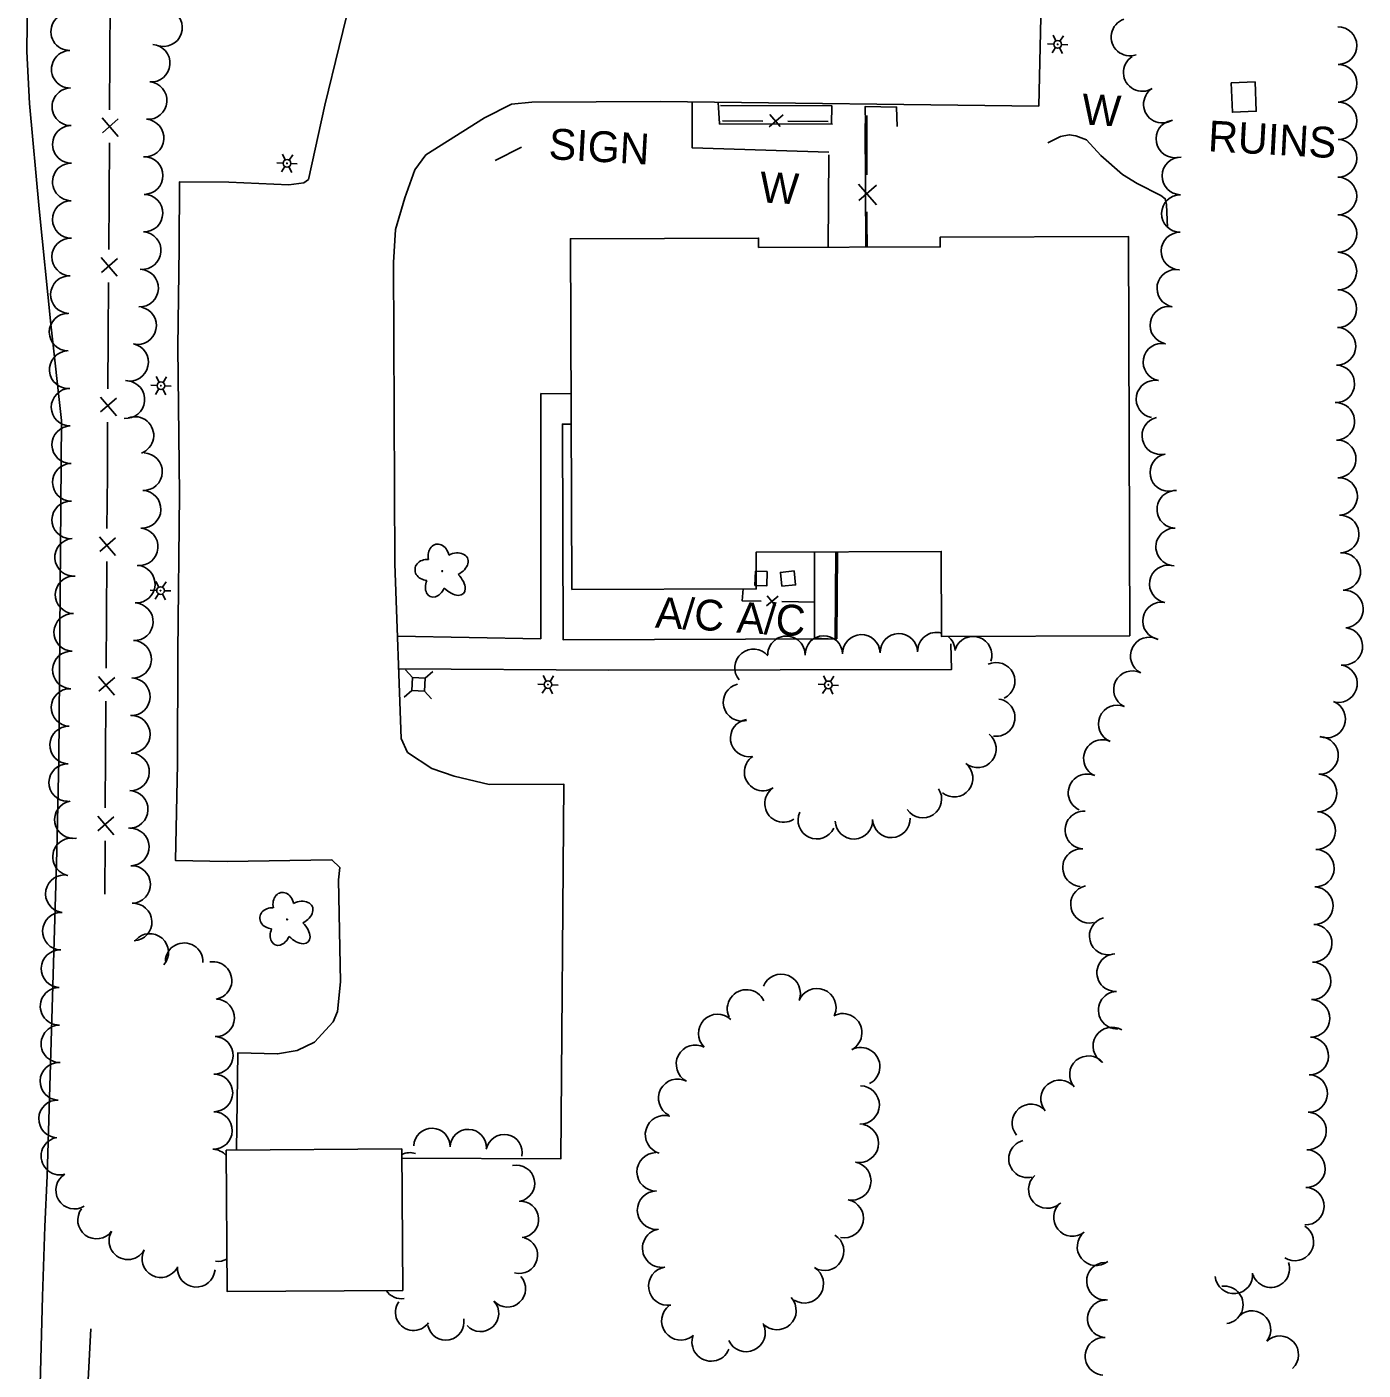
# Model space of a CAD drawing. Extents: x 588843 to 2552415, y 180129 to 269402.
# Drawn here: x 608304 to 608564.4, y 182748.9 to 183010.5 of the extents above; entities that cross this region are included whole.
import ezdxf

# ---------------------------------------------------------------- set-up
doc = ezdxf.new("R2010")
doc.units = 0
for name, color, linetype in [('E_BLD', 7, 'Continuous'), ('E_BLD_Dash', 7, 'Continuous'), ('E_BLD_HvyDash', 7, 'Continuous'), ('E_BLD_Text', 7, 'Continuous'), ('E_DWY', 7, 'Continuous'), ('E_FEN_P', 7, 'Continuous'), ('E_LAND_TreeLine_P', 7, 'Continuous'), ('E_LAND_Vegetation', 7, 'Continuous'), ('E_LTG', 7, 'Continuous'), ('E_MISCPROP_Dash', 7, 'Continuous'), ('E_MISCPROP_Text', 7, 'Continuous'), ('E_PATH_Sidewalk', 7, 'Continuous'), ('E_SGN', 7, 'Continuous'), ('E_SGN_Text', 7, 'Continuous'), ('E_STRUCT', 7, 'Continuous'), ('E_UTL_AG_Bold', 7, 'Continuous'), ('E_WAL_Text', 7, 'Continuous'), ('E_WTR_P', 7, 'Continuous')]:
    doc.layers.add(name, color=color, linetype=linetype)

# ---------------------------------------------------------------- blocks, each defined once
blk = doc.blocks.new('LPOL_4')
at = {"layer": 'E_LTG'}
for p, q in [((-13.1, 0), (-4.9, 0)), ((-2.5, 4.3), (-6.6, 11.4)), ((2.5, 4.3), (6.6, 11.4)), ((4.9, 0), (13.1, 0)), ((-6.6, -11.4), (-2.5, -4.3)), ((6.6, -11.4), (2.5, -4.3))]:
    blk.add_line(p, q, dxfattribs=at)
for radius in [4.92, 4.92, 4.92, 0.41]:
    blk.add_circle((0, 0), radius, dxfattribs=at)
blk = doc.blocks.new('SIGN_3')
at = {"layer": 'E_SGN'}
blk.add_text('SIGN', height=39.37, dxfattribs=at).set_placement((-56.1, -19.7))
blk = doc.blocks.new('W_22_1')
at = {"layer": 'E_WAL_Text'}
blk.add_text('W', height=39.4, dxfattribs=at).set_placement((-14.6, -19.7))
blk = doc.blocks.new('DTRE_4')
at = {"layer": 'E_LAND_Vegetation'}
blk.add_circle((-0.6, 0), 0.601, dxfattribs=at)
for centre, major_axis, ratio in [((-6.1, 17.5), (4.5, -16.3), 0.782863), ((13.3, 9), (-17.3, -9.6), 0.691916), ((-19.3, 0.5), (16.2, -0.4), 0.832022), ((-8.2, -17.2), (5.9, 15.9), 0.716896), ((11.6, -12.2), (-16.4, 15), 0.560249)]:
    blk.add_ellipse(centre, major_axis=major_axis, ratio=ratio, start_param=1.570796, end_param=4.712389, dxfattribs=at)
blk = doc.blocks.new('PED_3')
at = {"layer": 'E_UTL_AG_Bold'}
for p, q in [((-8.2, 8.2), (-17.5, 17.5)), ((8.2, 8.2), (17.5, 17.5)), ((-8.2, -8.2), (-17.5, -17.5)), ((8.2, -8.2), (17.5, -17.5))]:
    blk.add_line(p, q, dxfattribs=at)
blk.add_lwpolyline([(-8.2, -8.2), (8.2, -8.2), (8.2, 8.2), (-8.2, 8.2)], close=True, dxfattribs=at)
blk = doc.blocks.new('AC_3')
at = {"layer": 'E_MISCPROP_Dash'}
blk.add_text('A/C', height=39.37, dxfattribs=at).set_placement((-50.5, -19.7))
blk = doc.blocks.new('RUIN')
at = {"layer": 'E_BLD_HvyDash'}
blk.add_text('RUINS', height=39.37, dxfattribs=at).set_placement((-75, -19.7))

msp = doc.modelspace()

# ---------------------------------------------------------------- linework, layer by layer
at = {"layer": 'E_BLD'}
for points in [[(608410.19, 182900.92), (608409.95, 182969.24), (608446.59, 182969.37), (608446.6, 182967.55), (608481.99, 182967.67), (608481.98, 182969.56), (608518.67, 182969.69), (608518.93, 182891.95), (608482.23, 182891.82), (608482.18, 182908.35), (608446.13, 182908.22), (608446.15, 182901.05)], [(608342.86, 182791.74), (608377.06, 182791.99), (608377.25, 182764.45), (608343.06, 182764.21)]]:
    msp.add_lwpolyline(points, close=True, dxfattribs=at)
at = {"layer": 'E_BLD_Dash'}
for points in [[(608538.7, 182999.61), (608538.92, 182993.9), (608543.57, 182994.07), (608543.35, 182999.79)], [(608445.9, 182901.72), (608445.98, 182904.5), (608448.26, 182904.43), (608448.18, 182901.65)], [(608451.15, 182901.56), (608450.86, 182904.28), (608453.53, 182904.57), (608453.82, 182901.85)]]:
    msp.add_lwpolyline(points, close=True, dxfattribs=at)
at = {"layer": 'E_BLD_HvyDash'}
for points in [[(608457.47, 182908.26), (608457.52, 182891.33)], [(608461.63, 182908.28), (608461.5, 182891.24), (608457.52, 182891.47)]]:
    msp.add_lwpolyline(points, dxfattribs=at)
at = {"layer": 'E_DWY'}
for points in [[(608347.94, 183241.37), (608345.28, 183198.74), (608344.53, 183183.57), (608344.44, 183174.24), (608344.8, 183166.09), (608346.53, 183144.39), (608348.42, 183128.05), (608349, 183121.08), (608351.34, 183109.69), (608354.5, 183095.7), (608360.33, 183078.35), (608364.59, 183061.34), (608367.6, 183042.78), (608368.52, 183027.17), (608367.66, 183018.16), (608362.11, 182995.29), (608358.89, 182980.79), (608357.98, 182980.12), (608355.09, 182979.72), (608343.36, 182980.26)], [(608501.7, 183018.21), (608501.2, 182995.09), (608427.46, 182996.01), (608402.43, 182995.87), (608398.45, 182995.49), (608393.21, 182992.77), (608381.77, 182985.57), (608379.6, 182982.65), (608377.65, 182977.25), (608375.87, 182971.05), (608375.48, 182964.61), (608375.71, 182905.92), (608376.97, 182871.93), (608378.18, 182869.21), (608382.95, 182866.09), (608387.27, 182864.57), (608394.08, 182862.97), (608408.67, 182863.03), (608408.07, 182790.07), (608377.07, 182790.2)], [(608306.53, 182743.63), (608307.07, 182763.25), (608307.53, 182776.91), (608307.97, 182786.73), (608309.88, 182849.91), (608310.27, 182867.8), (608310.77, 182933.83), (608308.7, 182952.63), (608306.4, 182975.06), (608304.52, 182995.62), (608304.02, 183005.7), (608304.16, 183016.56)], [(608343.36, 182980.26), (608333.75, 182980.31), (608333.68, 182967.57), (608333.46, 182948.16), (608333.79, 182919.52), (608333.46, 182888.74), (608333.35, 182866.98), (608332.96, 182848.17), (608343.06, 182847.99)], [(608344.86, 182791.76), (608345.15, 182810.73), (608352.88, 182810.5), (608356.68, 182811.18), (608360.1, 182812.76), (608363.69, 182816.73), (608364.55, 182818.78), (608365.12, 182824.53), (608364.72, 182844.4), (608364.99, 182846.77), (608363.45, 182848.31), (608343.06, 182847.99)]]:
    msp.add_lwpolyline(points, dxfattribs=at)
at = {"layer": 'E_FEN_P'}
for p, q in [((608318.69, 182992.79), (608321.82, 182989.15)), ((608321.84, 182992.6), (608318.74, 182989.9)), ((608448.64, 182991.05), (608451.38, 182993.41)), ((608448.78, 182993.43), (608450.82, 182991.08)), ((608466.04, 182979.9), (608469.55, 182975.87)), ((608469.55, 182979.71), (608466.11, 182976.68)), ((608318.52, 182965.59), (608321.64, 182961.96)), ((608321.67, 182965.41), (608318.57, 182962.71)), ((608318.35, 182938.4), (608321.47, 182934.77)), ((608321.5, 182938.22), (608318.39, 182935.52)), ((608318.18, 182911.21), (608321.3, 182907.58)), ((608321.32, 182911.03), (608318.22, 182908.32)), ((608448.11, 182897.73), (608450.39, 182899.66)), ((608448.24, 182899.69), (608449.91, 182897.74)), ((608318.01, 182884.02), (608321.13, 182880.38)), ((608321.15, 182883.83), (608318.05, 182881.13)), ((608317.84, 182856.83), (608320.96, 182853.19)), ((608320.98, 182856.64), (608317.88, 182853.94))]:
    msp.add_line(p, q, dxfattribs=at)
for points in [[(608320.28, 183015.14), (608320.22, 183004.76)], [(608320.22, 183004.76), (608320.15, 182994.38)], [(608439.59, 182992.2), (608447.44, 182992.15)], [(608452.29, 182992.12), (608460.14, 182992.08)], [(608467.68, 182993.24), (608467.67, 182981.68)], [(608320.11, 182987.95), (608320.05, 182977.57)], [(608320.05, 182977.57), (608319.98, 182967.18)], [(608467.66, 182974.52), (608467.66, 182972.59), (608467.76, 182967.63)], [(608319.94, 182960.76), (608319.88, 182950.37)], [(608319.88, 182950.37), (608319.81, 182939.99)], [(608319.77, 182933.56), (608319.71, 182923.18)], [(608319.71, 182923.18), (608319.64, 182912.8)], [(608319.6, 182906.37), (608319.54, 182895.99)], [(608443.58, 182901.04), (608443.42, 182898.71), (608447.12, 182898.65)], [(608451.13, 182898.59), (608457.61, 182898.49)], [(608319.54, 182895.99), (608319.47, 182885.61)], [(608319.43, 182879.18), (608319.37, 182868.8)], [(608319.37, 182868.8), (608319.3, 182858.42)], [(608319.26, 182851.99), (608319.19, 182841.61)]]:
    msp.add_lwpolyline(points, dxfattribs=at)
at = {"layer": 'E_LAND_TreeLine_P'}
for centre, radius, start, end in [((608312.37, 183009.58), 3.66, 90.8613, 270.8613), ((608330.65, 183010.36), 3.66, 250.357, 70.357), ((608518.95, 183008.54), 3.66, 108.9757, 288.9757), ((608559.5, 183006.86), 3.66, 270.892, 90.892), ((608328.26, 183003.45), 3.66, 265.2998, 85.2998), ((608312.48, 183002.26), 3.66, 90.8613, 270.8613), ((608521.34, 183001.63), 3.66, 122.4664, 302.4664), ((608559.52, 182999.54), 3.66, 269.9326, 89.9326), ((608327.66, 182996.16), 3.66, 265.2998, 85.2998), ((608312.59, 182994.95), 3.66, 90.8613, 270.8613), ((608525.27, 182995.45), 3.66, 122.4664, 302.4664), ((608559.51, 182992.22), 3.66, 269.9326, 89.9326), ((608312.7, 182987.63), 3.66, 90.8613, 270.8613), ((608327.06, 182988.87), 3.66, 265.2998, 85.2998), ((608527.7, 182988.69), 3.66, 100.6194, 280.6194), ((608559.5, 182984.9), 3.66, 269.9326, 89.9326), ((608312.68, 182980.32), 3.66, 88.8564, 268.8564), ((608326.88, 182981.56), 3.66, 270.0989, 90.0989), ((608528.87, 182981.48), 3.66, 89.2766, 269.2766), ((608559.49, 182977.58), 3.66, 269.9326, 89.9326), ((608312.68, 182973), 3.66, 90.5198, 270.5198), ((608326.85, 182974.24), 3.66, 268.8883, 88.8883), ((608528.78, 182974.16), 3.66, 89.2766, 269.2766), ((608559.49, 182970.27), 3.66, 269.9326, 89.9326), ((608326.51, 182966.94), 3.66, 265.6493, 85.6493), ((608528.69, 182966.85), 3.66, 89.2766, 269.2766), ((608312.55, 182965.69), 3.66, 88.5993, 268.5993), ((608559.48, 182962.95), 3.66, 269.9326, 89.9326), ((608325.99, 182959.64), 3.66, 267.9172, 87.9172), ((608527.89, 182959.6), 3.66, 79.3786, 259.3786), ((608312.31, 182958.37), 3.66, 87.9172, 267.9172), ((608559.47, 182955.63), 3.66, 269.9326, 89.9326), ((608312.06, 182951.06), 3.66, 90.4068, 270.4068), ((608325.6, 182952.34), 3.66, 257.6732, 77.6732), ((608526.54, 182952.41), 3.66, 79.3786, 259.3786), ((608559.29, 182948.31), 3.66, 268.2803, 88.2803), ((608312.1, 182943.75), 3.66, 94.4992, 274.4992), ((608324.04, 182945.2), 3.66, 257.6732, 77.6732), ((608525.19, 182945.21), 3.66, 79.3786, 259.3786), ((608559.07, 182941), 3.66, 268.2803, 88.2803), ((608323.33, 182937.92), 3.66, 264.7018, 84.7018), ((608523.84, 182938.02), 3.66, 79.3786, 259.3786), ((608312.45, 182936.45), 3.66, 90.5598, 270.5598), ((608559.06, 182933.69), 3.66, 272.1944, 92.1944), ((608325.09, 182930.94), 3.66, 289.8778, 109.8778), ((608524.97, 182930.88), 3.66, 102.9776, 282.9776), ((608312.58, 182929.13), 3.66, 91.3338, 271.3338), ((608559.34, 182926.37), 3.66, 272.1944, 92.1944), ((608326.75, 182923.88), 3.66, 267.9172, 87.9172), ((608526.53, 182923.73), 3.66, 101.4143, 281.4143), ((608312.7, 182921.82), 3.66, 90.8281, 270.8281), ((608559.62, 182919.06), 3.66, 272.1944, 92.1944), ((608312.57, 182914.5), 3.66, 88.7242, 268.7242), ((608326.48, 182916.57), 3.66, 267.9172, 87.9172), ((608527.89, 182916.55), 3.66, 88.2803, 268.2803), ((608559.9, 182911.75), 3.66, 272.1944, 92.1944), ((608325.92, 182909.27), 3.66, 265.3342, 85.3342), ((608527.67, 182909.23), 3.66, 88.2803, 268.2803), ((608313.14, 182907.21), 3.66, 94.8983, 274.8983), ((608560.22, 182904.44), 3.66, 274.0627, 94.0627), ((608325.35, 182901.98), 3.66, 266.9932, 86.9932), ((608526.42, 182902.03), 3.66, 79.6966, 259.6966), ((608313.23, 182899.91), 3.66, 87.9172, 267.9172), ((608560.74, 182897.14), 3.66, 274.0627, 94.0627), ((608324.97, 182894.67), 3.66, 266.9932, 86.9932), ((608525.11, 182894.83), 3.66, 79.6966, 259.6966), ((608312.96, 182892.6), 3.66, 87.9172, 267.9172), ((608452.02, 182888.22), 3.65, 0.4413, 180.4413), ((608459.32, 182888.28), 3.65, 1.6969, 181.6969), ((608466.63, 182888.5), 3.65, 1.6969, 181.6969), ((608473.93, 182888.71), 3.65, 1.6969, 181.6969), ((608481.24, 182888.93), 3.65, 74.2459, 181.6969), ((608481.24, 182888.93), 3.65, 1.6969, 52.4594), ((608488.4, 182888.16), 3.65, 341.1775, 161.1775), ((608560.62, 182889.86), 3.66, 261.9401, 81.9401), ((608324.64, 182887.36), 3.66, 267.9172, 87.9172), ((608445.62, 182885.69), 3.65, 40.1004, 220.1004), ((608522.71, 182887.99), 3.66, 63.5051, 243.5051), ((608312.7, 182885.28), 3.66, 87.9172, 267.9172), ((608492.89, 182883.08), 3.65, 295.6301, 115.6301), ((608519.44, 182881.44), 3.66, 63.5051, 243.5051), ((608559.6, 182882.61), 3.66, 261.9401, 81.9401), ((608312.43, 182877.97), 3.66, 87.9172, 267.9172), ((608324.37, 182880.05), 3.66, 267.9172, 87.9172), ((608443.36, 182878.97), 3.65, 103.8044, 283.8044), ((608492.9, 182876), 3.65, 262.1101, 82.1101), ((608557.28, 182875.7), 3.66, 248.8958, 68.8958), ((608324.38, 182872.74), 3.66, 270.3539, 90.3539), ((608516.47, 182874.76), 3.66, 67.3825, 247.3825), ((608312.16, 182870.66), 3.66, 87.9172, 267.9172), ((608444.77, 182872), 3.65, 98.2882, 278.2882), ((608489.24, 182869.9), 3.65, 231.4104, 51.4104), ((608513.59, 182868.03), 3.66, 65.8008, 245.8008), ((608555.89, 182868.62), 3.66, 267.8361, 87.8361), ((608324.23, 182865.42), 3.66, 267.9172, 87.9172), ((608447.47, 182865.39), 3.65, 123.0362, 303.0362), ((608311.99, 182863.35), 3.66, 88.7853, 268.7853), ((608484.69, 182864.19), 3.65, 231.4104, 51.4104), ((608510.59, 182861.35), 3.66, 65.8008, 245.8008), ((608555.61, 182861.31), 3.66, 267.8361, 87.8361), ((608323.96, 182858.11), 3.66, 267.9172, 87.9172), ((608451.45, 182859.26), 3.65, 123.0362, 303.0362), ((608478.62, 182860.12), 3.65, 213.5366, 33.5366), ((608313.1, 182856.13), 3.66, 99.8934, 279.8934), ((608457.93, 182856.01), 3.65, 155.0817, 335.0817), ((608465.17, 182855.99), 3.65, 182.2528, 2.2528), ((608472.47, 182856.27), 3.65, 182.2528, 2.2528), ((608509.98, 182854.09), 3.66, 86.3278, 266.3278), ((608555.34, 182853.99), 3.66, 267.8361, 87.8361), ((608312.72, 182848.86), 3.66, 79.1711, 259.1711), ((608324.19, 182850.8), 3.66, 271.9415, 91.9415), ((608509.51, 182846.78), 3.66, 86.3278, 266.3278), ((608555.1, 182846.68), 3.66, 268.2803, 88.2803), ((608311.33, 182841.68), 3.66, 79.0366, 259.0366), ((608324.44, 182843.49), 3.66, 271.9415, 91.9415), ((608511.07, 182839.64), 3.66, 102.5805, 282.5805), ((608554.88, 182839.36), 3.66, 268.2803, 88.2803), ((608324.73, 182836.18), 3.66, 273.1117, 93.1117), ((608310.75, 182834.4), 3.66, 87.9172, 267.9172), ((608514.72, 182833.46), 3.66, 104.4246, 284.4246), ((608554.66, 182832.05), 3.66, 268.2803, 88.2803), ((608327.97, 182830.26), 3.66, 318.9897, 138.9897), ((608334.67, 182828.45), 3.66, 357.9172, 177.9172), ((608310.48, 182827.09), 3.66, 87.9172, 267.9172), ((608516.18, 182826.32), 3.66, 92.2712, 272.2712), ((608340.3, 182824.79), 3.66, 279.6423, 99.6423), ((608554.44, 182824.73), 3.66, 268.2803, 88.2803), ((608451.01, 182822.28), 3.74, 338.2087, 158.2087), ((608310.31, 182819.77), 3.66, 91.1569, 271.1569), ((608340.82, 182817.53), 3.66, 267.9172, 87.9172), ((608444.23, 182819.27), 3.74, 24.8453, 204.8453), ((608457.95, 182819.5), 3.74, 338.2087, 158.2087), ((608516.47, 182819.01), 3.66, 92.2712, 272.2712), ((608554.22, 182817.42), 3.66, 268.2803, 88.2803), ((608310.46, 182812.46), 3.66, 91.1569, 271.1569), ((608438.61, 182814.5), 3.74, 45.9228, 225.9228), ((608462.99, 182814.62), 3.74, 297.904, 117.904), ((608340.56, 182810.22), 3.66, 267.9172, 87.9172), ((608515.44, 182812.04), 3.66, 58.5354, 238.5354), ((608554, 182810.1), 3.66, 268.2803, 88.2803), ((608434.29, 182808.5), 3.74, 62.3932, 242.3932), ((608466.49, 182808.02), 3.74, 297.904, 117.904), ((608310.27, 182805.15), 3.66, 87.9172, 267.9172), ((608510.86, 182806.45), 3.66, 40.0406, 220.0406), ((608340.47, 182802.9), 3.66, 270.092, 90.092), ((608430.83, 182801.88), 3.74, 62.3932, 242.3932), ((608553.78, 182802.79), 3.66, 268.2803, 88.2803), ((608466.39, 182800.56), 3.74, 269.0545, 89.0545), ((608505.26, 182801.74), 3.66, 40.0406, 220.0406), ((608310.01, 182797.84), 3.66, 87.9172, 267.9172), ((608499.65, 182797.04), 3.66, 40.0406, 220.0406), ((608340.38, 182795.59), 3.66, 268.6711, 88.6711), ((608428.26, 182794.77), 3.74, 73.9576, 253.9576), ((608553.56, 182795.48), 3.66, 268.2803, 88.2803), ((608382.95, 182792.49), 3.54, 358.2803, 178.2803), ((608390.02, 182792.27), 3.54, 358.2803, 178.2803), ((608466.23, 182793.09), 3.74, 258.6973, 78.6973), ((608310.46, 182790.6), 3.66, 104.2533, 284.2533), ((608397.01, 182791.27), 3.54, 348.4979, 168.4979), ((608498.99, 182790.06), 3.66, 104.2257, 284.2257), ((608340.15, 182788.27), 3.66, 42.0337, 87.9172), ((608378.64, 182787.73), 3.54, 71.8907, 116.365), ((608426.64, 182787.53), 3.74, 90.4829, 270.4829), ((608553.34, 182788.16), 3.66, 268.2803, 88.2803), ((608399.43, 182785.28), 3.54, 282.3165, 102.3165), ((608464.77, 182785.76), 3.74, 258.6973, 78.6973), ((608313.33, 182783.96), 3.66, 121.1148, 301.1148), ((608502.86, 182784.08), 3.66, 132.157, 312.157), ((608553.12, 182780.85), 3.66, 268.2803, 88.2803), ((608426.71, 182780.06), 3.74, 90.4829, 270.4829), ((608463.3, 182778.44), 3.74, 258.6973, 78.6973), ((608317.61, 182778.15), 3.66, 143.1613, 323.1613), ((608400.22, 182778.26), 3.54, 274.8622, 94.8622), ((608507.76, 182778.64), 3.66, 128.8816, 308.8816), ((608551.09, 182773.87), 3.66, 237.8147, 57.8147), ((608323.7, 182774.11), 3.66, 150.5674, 330.5674), ((608400.01, 182771.28), 3.54, 254.5733, 74.5733), ((608427.72, 182772.67), 3.74, 99.3505, 279.3505), ((608459.47, 182772.05), 3.74, 238.077, 58.077), ((608512.35, 182772.94), 3.66, 128.8816, 308.8816), ((608330.12, 182770.61), 3.66, 152.0302, 332.0302), ((608337.04, 182768.75), 3.66, 175.1909, 355.1909), ((608341.25, 182773.75), 3.66, 263.0527, 298.9179), ((608428.9, 182765.29), 3.74, 98.8195, 278.8195), ((608455.52, 182765.71), 3.74, 238.077, 58.077), ((608514.19, 182766.23), 3.66, 91.5981, 271.5981), ((608546.4, 182768.68), 3.66, 198.8363, 18.8363), ((608397.66, 182764.74), 3.54, 222.3709, 42.3709), ((608539.22, 182767.48), 3.66, 185.4053, 5.4053), ((608377, 182766.36), 3.54, 213.0167, 279.1658), ((608537.35, 182761.62), 3.66, 277.7426, 97.7426), ((608379.39, 182760.17), 3.54, 145.1018, 325.1018), ((608392.43, 182759.97), 3.54, 222.3709, 42.3709), ((608431.45, 182758.51), 3.74, 126.9401, 306.9401), ((608450.19, 182760.52), 3.74, 222.555, 42.555), ((608514.34, 182758.92), 3.66, 86.5269, 266.5269), ((608385.66, 182758.27), 3.54, 190.8091, 10.8091), ((608542.74, 182756.8), 3.66, 322.4426, 142.4426), ((608437.35, 182754.39), 3.74, 158.6264, 338.6264), ((608444.17, 182756.24), 3.74, 204.8453, 24.8453), ((608513.9, 182751.61), 3.66, 86.5269, 266.5269), ((608548.15, 182751.91), 3.66, 313.2803, 133.2803)]:
    msp.add_arc(centre, radius, start, end, dxfattribs=at)
at = {"layer": 'E_PATH_Sidewalk'}
for points in [[(608438.7, 182995.87), (608438.98, 182991.62), (608461.02, 182991.56)], [(608467.38, 182991.67), (608467.5, 182967.62)], [(608460.27, 182985.62), (608460.15, 182967.6)], [(608376.23, 182891.83), (608404.14, 182891.35), (608404.18, 182939.1), (608410.06, 182939.03)], [(608410.08, 182933.14), (608408.37, 182933.16), (608408.5, 182891.16), (608461.82, 182891.34), (608461.97, 182908.28)], [(608484.05, 182890.38), (608484.16, 182885.34), (608417.44, 182885.26), (608376.47, 182885.48)]]:
    msp.add_lwpolyline(points, dxfattribs=at)
at = {"layer": 'E_SGN'}
msp.add_line((608395.26, 182984.51), (608400.4, 182987.1), dxfattribs=at)
at = {"layer": 'E_STRUCT'}
for points in [[(608433.66, 182995.83), (608433.69, 182986.94), (608460.27, 182986.14)], [(608439.2, 182995.21), (608460.84, 182995.16), (608460.83, 182991.58)], [(608467.45, 182991.62), (608467.35, 182994.98), (608473.5, 182994.89), (608473.59, 182991.12)], [(608502.98, 182987.91), (608505.44, 182989.18), (608507.14, 182989.52), (608508.43, 182989.29), (608510.49, 182988.53), (608513.27, 182985.47), (608517.53, 182981.76), (608520.36, 182979.99), (608524.96, 182977.67), (608525.83, 182977.05), (608526.09, 182975.95), (608526.26, 182971.47)]]:
    msp.add_lwpolyline(points, dxfattribs=at)
at = {"layer": 'E_WTR_P'}
msp.add_lwpolyline([(608316.51, 182756.98), (608315.95, 182747), (608315.51, 182732.21), (608315.39, 182728.81)], dxfattribs=at)

# ---------------------------------------------------------------- block references
at = {"layer": 'E_BLD_Text', "xscale": 0.15240030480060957, "yscale": 0.15240030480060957, "rotation": -3.1447040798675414}
msp.add_blockref('RUIN', (608545.65, 182988.67), dxfattribs=at)
at = {"layer": 'E_LAND_Vegetation', "xscale": 0.15240030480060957, "yscale": 0.15240030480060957, "rotation": -3.1447040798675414}
for p in [(608385.05, 182904.51), (608354.81, 182836.67)]:
    msp.add_blockref('DTRE_4', p, dxfattribs=at)
at = {"layer": 'E_LTG', "xscale": 0.15240030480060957, "yscale": 0.15240030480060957}
for p, rotation in [((608504.88, 183007.11), -3.1447040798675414), ((608354.72, 182983.93), -3.1447040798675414), ((608330.15, 182940.63), -2.1855189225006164), ((608330.07, 182900.73), -2.1855189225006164), ((608405.55, 182882.42), -3.1447040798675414), ((608460.18, 182882.37), -3.1447040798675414)]:
    msp.add_blockref('LPOL_4', p, dxfattribs=dict(at, rotation=rotation))
at = {"layer": 'E_MISCPROP_Text', "xscale": 0.15240030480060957, "yscale": 0.15240030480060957, "rotation": -3.1447040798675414}
for p in [(608434.21, 182896.11), (608450.07, 182895.14)]:
    msp.add_blockref('AC_3', p, dxfattribs=at)
at = {"layer": 'E_SGN_Text', "xscale": 0.15240030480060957, "yscale": 0.15240030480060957, "rotation": -3.1447040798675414}
msp.add_blockref('SIGN_3', (608414.3, 182987.3), dxfattribs=at)
at = {"layer": 'E_UTL_AG_Bold', "xscale": 0.15240030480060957, "yscale": 0.15240030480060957, "rotation": -3.1447040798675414}
msp.add_blockref('PED_3', (608380.32, 182882.47), dxfattribs=at)
at = {"layer": 'E_WAL_Text', "xscale": 0.15240030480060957, "yscale": 0.15240030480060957, "rotation": -3.1447040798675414}
for p in [(608511.85, 182994.39), (608449.08, 182979.23)]:
    msp.add_blockref('W_22_1', p, dxfattribs=at)

doc.saveas('drawing.dxf')
